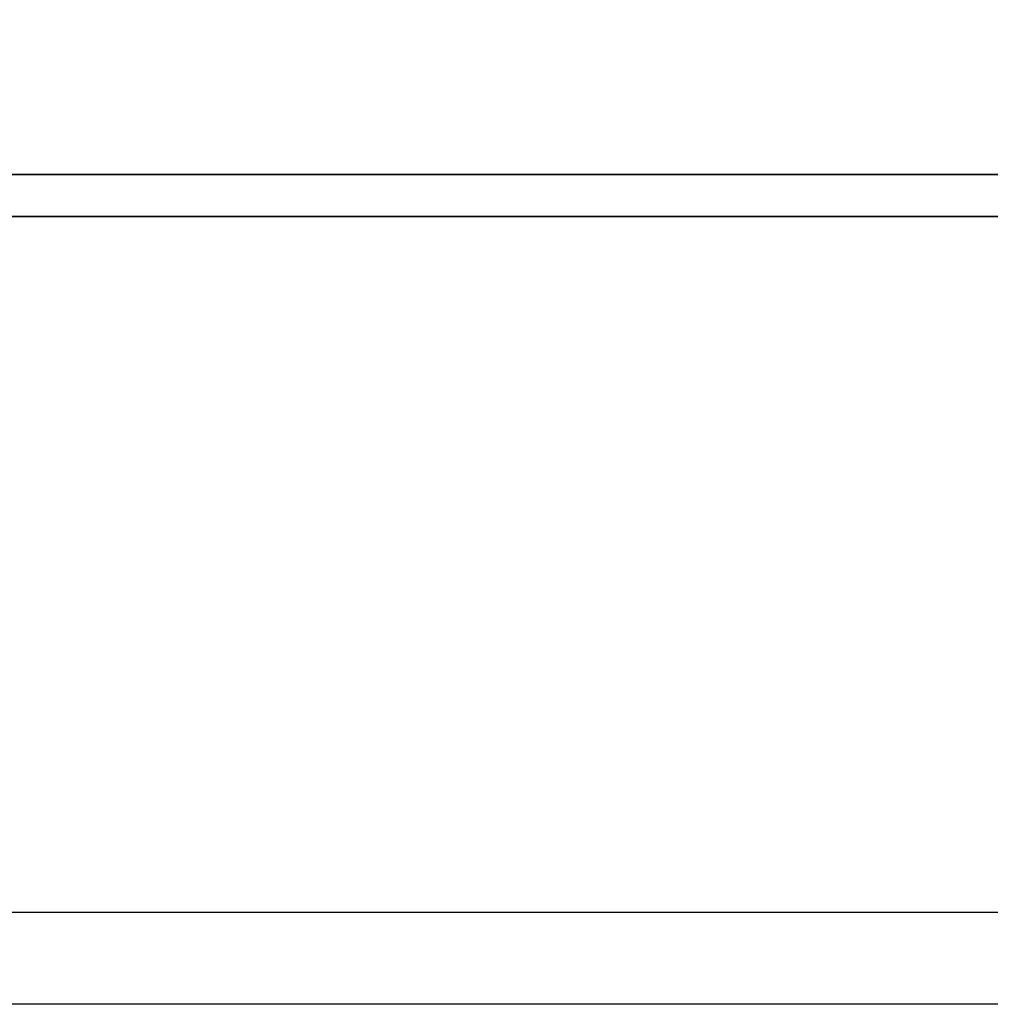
# Model space of a CAD drawing. Header units: millimetres. Extents: x 1805 to 4914, y -1594 to 860.
# Tile 468 of 656: x 4007.71 to 4012.98, y -896.1 to -890.75. Entities that reach past the tile are written whole.
import ezdxf

# ---------------------------------------------------------------- set-up
doc = ezdxf.new("R2010")
doc.units = ezdxf.units.MM
doc.layers.get('0').update_dxf_attribs({"linetype": 'CONTINUOUS'})
doc.layers.add('DIM', color=4, linetype='CONTINUOUS')
doc.layers.add('layer 1', color=7, linetype='CONTINUOUS')

# ---------------------------------------------------------------- blocks, each defined once
blk = doc.blocks.new('TBI MOTION logo(完整正式版)')
at = {"layer": 'layer 1', "color": 22, "lineweight": 35}
blk.add_open_spline([(75.90875, -9.47875), (75.90875, -9.47875), (75.90875, -12.28625), (75.90875, -12.28625), (75.90875, -12.28625), (75.90875, -12.28625), (75.90875, -12.47875), (75.90875, -12.47875), (75.90875, -12.47875), (75.90875, -12.47875), (75.71625, -12.47875), (75.71625, -12.47875), (75.71625, -12.47875), (75.71625, -12.47875), (-88.32875, -12.47875), (-88.32875, -12.47875), (-88.32875, -12.47875), (-88.32875, -12.47875), (-88.32875, -13.29375), (-88.32875, -13.29375), (-88.32875, -13.29375), (-88.32875, -13.29375), (82.89125, -13.29375), (82.89125, -13.29375), (82.89125, -13.29375), (82.89125, -13.29375), (75.90875, -9.47875), (75.90875, -9.47875)], degree=3, knots=[0, 0, 0, 0, 0.14285714, 0.14285714, 0.14285714, 0.14285715, 0.28571429, 0.28571429, 0.28571429, 0.2857143, 0.42857143, 0.42857143, 0.42857143, 0.42857144, 0.57142857, 0.57142857, 0.57142857, 0.57142858, 0.71428571, 0.71428571, 0.71428571, 0.71428572, 0.85714286, 0.85714286, 0.85714286, 0.85714287, 1, 1, 1, 1], dxfattribs=at)

msp = doc.modelspace()

# ---------------------------------------------------------------- linework, layer by layer
at = {"linetype": 'Continuous'}
msp.add_line((4598.1414, -895.5998), (3958.1414, -895.5998), dxfattribs=at)
msp.add_open_spline([(4598.1414, -896.0996), (3958.1414, -896.0996)], degree=1, dxfattribs=at)

# ---------------------------------------------------------------- block references
at = {"layer": 'DIM', "color": 7, "xscale": 0.2802190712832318, "yscale": 0.2802190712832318, "zscale": 0.2802190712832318}
msp.add_blockref('TBI MOTION logo(完整正式版)', (4026.6729, -888.0922), dxfattribs=at)

doc.saveas('drawing.dxf')
